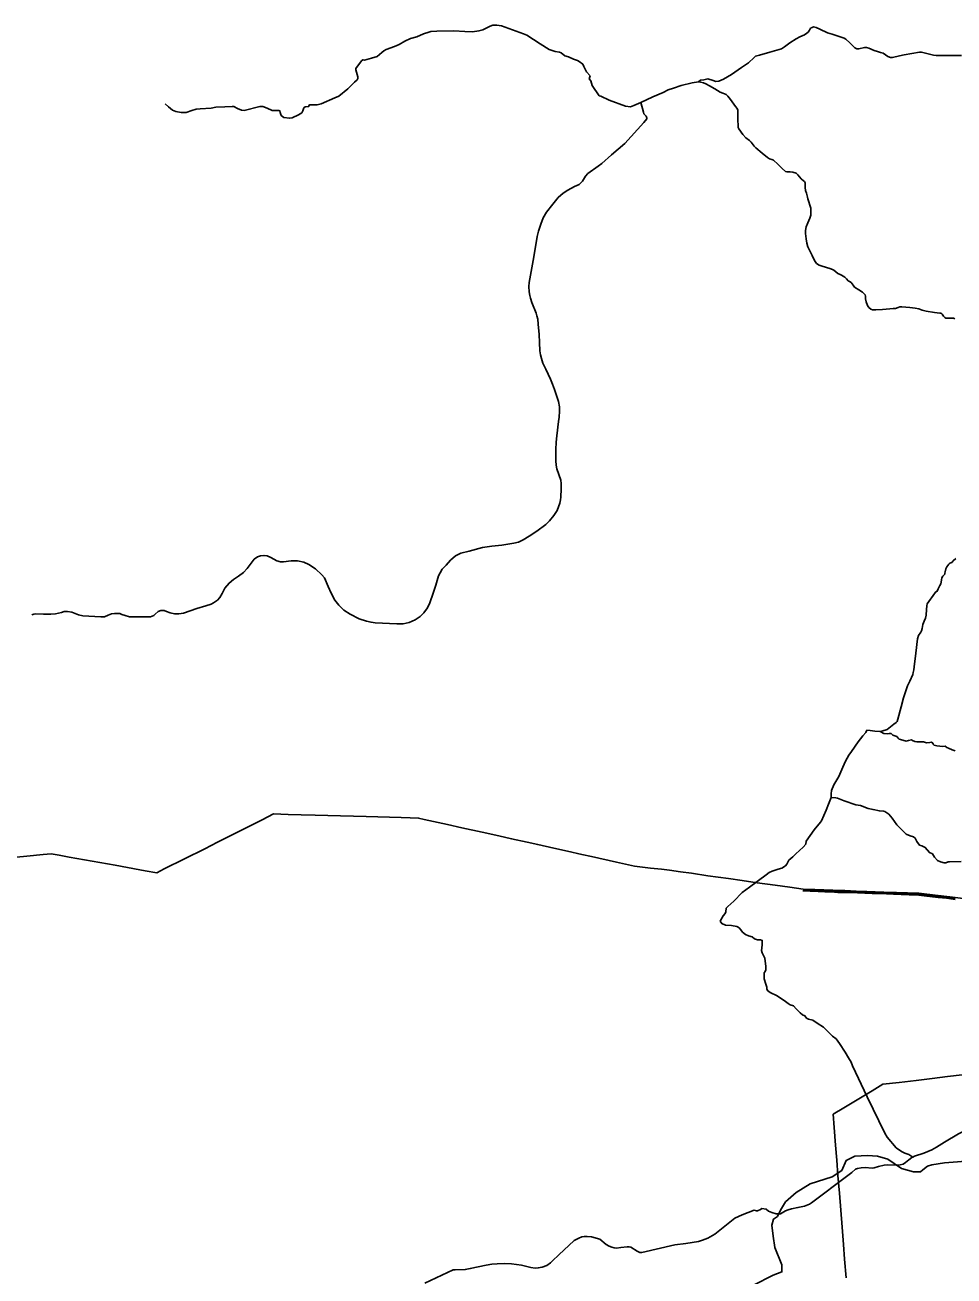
# Model space of a CAD drawing. Extents: x -789162 to -606354, y -1062736 to -945481.
# Drawn here: x -760379 to -740876, y -990079 to -963810 of the extents above; entities that cross this region are included whole.
import ezdxf

# ---------------------------------------------------------------- set-up
doc = ezdxf.new("R2010")
doc.units = 0
for name, color, linetype in [('_SIRSI VZTAHY_ELEKTRICKE VEDENI VN 110 kV S', 7, 'Continuous'), ('_SIRSI VZTAHY_ELEKTRICKE VEDENI VN 220 kV S', 7, 'Continuous'), ('_SIRSI VZTAHY_ELEKTRICKE VEDENI VN 400 kV S', 7, 'Continuous'), ('_SIRSI VZTAHY_OP vodnich zdroju II stupne', 7, 'Continuous'), ('_SIRSI VZTAHY_SILNICE I TRIDY_STAV', 7, 'Continuous'), ('_SIRSI VZTAHY_SILNICE II TRIDY_STAV', 7, 'Continuous'), ('_SIRSI VZTAHY_SILNICE III TRIDY_STAV', 7, 'Continuous')]:
    doc.layers.add(name, color=color, linetype=linetype)

msp = doc.modelspace()

# ---------------------------------------------------------------- linework, layer by layer
at = {"layer": '_SIRSI VZTAHY_ELEKTRICKE VEDENI VN 110 kV S'}
for points in [[(-744046, -981993), (-743897, -981997), (-743730, -982007), (-743585, -982009), (-743452, -982015), (-743311, -982023), (-743183, -982023), (-743020, -982028), (-742900, -982036), (-742751, -982038), (-742596, -982046), (-742444, -982049), (-742295, -982057), (-742146, -982061), (-741983, -982065), (-741820, -982072), (-741616, -982081), (-741446, -982100), (-741210, -982129), (-741030, -982148), (-740851, -982170)], [(-744045, -981978), (-743897, -981983), (-743729, -981992), (-743584, -981994), (-743452, -982000), (-743310, -982008), (-743182, -982008), (-743020, -982013), (-742900, -982021), (-742750, -982023), (-742596, -982031), (-742443, -982034), (-742295, -982042), (-742146, -982046), (-741983, -982050), (-741820, -982057), (-741615, -982066), (-741445, -982085), (-741209, -982115), (-741029, -982133), (-740849, -982155)]]:
    msp.add_lwpolyline(points, dxfattribs=at)
at = {"layer": '_SIRSI VZTAHY_ELEKTRICKE VEDENI VN 220 kV S'}
msp.add_lwpolyline([(-760703, -981298), (-760342, -981264), (-759999, -981231), (-759830, -981214), (-759662, -981244), (-759451, -981282), (-758487, -981455), (-757970, -981548), (-757859, -981568), (-757614, -981612), (-757456, -981532), (-756607, -981106), (-756337, -980971), (-756089, -980845), (-755733, -980666), (-755398, -980497), (-755161, -980377), (-754855, -980386), (-754582, -980394), (-754284, -980402), (-754018, -980410), (-753216, -980433), (-752482, -980453), (-752296, -980458), (-752117, -980463), (-751998, -980490), (-751899, -980512), (-751507, -980599), (-751207, -980666), (-750781, -980761), (-750434, -980838), (-750165, -980898), (-749838, -980971), (-749615, -981021), (-749277, -981096), (-748988, -981161), (-748687, -981228), (-748483, -981273), (-747958, -981391), (-747582, -981475), (-747248, -981513), (-747013, -981539), (-746849, -981558), (-746615, -981591), (-746388, -981623), (-746042, -981673), (-745607, -981734), (-745320, -981775), (-745005, -981820), (-744627, -981874), (-744324, -981917), (-744043, -981957), (-743799, -981965), (-743420, -981979), (-743170, -981987), (-742930, -981996), (-742703, -982004), (-742348, -982017), (-742080, -982026), (-741612, -982042), (-741268, -982083), (-740965, -982120), (-740572, -982167)], dxfattribs=at)
at = {"layer": '_SIRSI VZTAHY_ELEKTRICKE VEDENI VN 400 kV S'}
msp.add_lwpolyline([(-743142, -990119), (-743173, -989729), (-743197, -989419), (-743226, -989054), (-743254, -988695), (-743281, -988339), (-743311, -987968), (-743336, -987645), (-743360, -987334), (-743389, -986964), (-743411, -986681), (-743190, -986548), (-742840, -986337), (-742592, -986188), (-742370, -986054), (-742026, -986014), (-741673, -985972), (-741337, -985932), (-741009, -985893), (-740706, -985857)], dxfattribs=at)
at = {"layer": '_SIRSI VZTAHY_OP vodnich zdroju II stupne'}
msp.add_lwpolyline([(-745085, -990272), (-744675, -990060), (-744490, -989994), (-744490, -989848), (-744635, -989478), (-744675, -989240), (-744702, -989015), (-744662, -988883), (-744582, -988830), (-744516, -988697), (-744410, -988525), (-744186, -988327), (-743895, -988142), (-743432, -987996), (-743233, -987864), (-743140, -987652), (-742955, -987560), (-742691, -987547), (-742479, -987560), (-742267, -987626), (-741976, -987824), (-741725, -987890), (-741579, -987890), (-741527, -987851), (-741434, -987771), (-741341, -987745), (-741077, -987705), (-740442, -987652)], dxfattribs=at)
at = {"layer": '_SIRSI VZTAHY_SILNICE I TRIDY_STAV'}
for points in [[(-747447, -965435), (-747596, -965503), (-747670, -965529), (-747769, -965517), (-748112, -965386), (-748288, -965301), (-748323, -965298), (-748470, -965081), (-748503, -964981), (-748533, -964941), (-748517, -964874), (-748590, -964796), (-748644, -964682), (-748668, -964635), (-748745, -964578), (-748782, -964552), (-748866, -964528), (-748969, -964481), (-749046, -964457), (-749121, -964391), (-749158, -964377), (-749249, -964366), (-749375, -964321), (-749565, -964207), (-749847, -964022), (-749912, -963998), (-750221, -963882), (-750377, -963825), (-750472, -963811), (-750557, -963810), (-750610, -963831), (-750765, -963913), (-750850, -963934), (-750981, -963951), (-751147, -963948), (-751375, -963933), (-751734, -963939), (-751859, -963947), (-751899, -963962), (-752013, -963996), (-752150, -964061), (-752289, -964092), (-752405, -964149), (-752522, -964216), (-752623, -964260), (-752794, -964323), (-752844, -964350), (-752891, -964387), (-752985, -964471), (-753104, -964509), (-753253, -964546), (-753284, -964540), (-753315, -964562), (-753431, -964720), (-753435, -964753), (-753406, -964848), (-753392, -964897), (-753392, -964931), (-753409, -964959), (-753460, -965007), (-753600, -965150), (-753791, -965306), (-753873, -965340), (-754158, -965464), (-754247, -965486), (-754407, -965489), (-754424, -965521), (-754500, -965526), (-754526, -965549), (-754545, -965614), (-754565, -965652), (-754634, -965694), (-754770, -965756), (-754825, -965769), (-754942, -965751), (-755001, -965708), (-755021, -965649), (-755031, -965611), (-755048, -965605), (-755130, -965603), (-755190, -965608), (-755296, -965555), (-755383, -965521), (-755447, -965523), (-755776, -965603), (-755836, -965595), (-755917, -965565), (-755994, -965520), (-756031, -965518), (-756185, -965528), (-756370, -965538), (-756474, -965555), (-756705, -965568), (-756786, -965574), (-756877, -965603), (-756999, -965645), (-757098, -965649), (-757216, -965628), (-757284, -965598), (-757367, -965526), (-757437, -965463)], [(-740718, -964449), (-741019, -964451), (-741253, -964449), (-741304, -964441), (-741556, -964380), (-741603, -964380), (-741923, -964437), (-742023, -964460), (-742166, -964491), (-742211, -964489), (-742268, -964471), (-742317, -964435), (-742365, -964404), (-742416, -964384), (-742485, -964369), (-742553, -964346), (-742666, -964293), (-742716, -964283), (-742758, -964283), (-742874, -964309), (-742912, -964310), (-742954, -964287), (-743060, -964183), (-743145, -964105), (-743183, -964089), (-743436, -964004), (-743530, -963971), (-743695, -963894), (-743767, -963859), (-743827, -963850), (-743850, -963859), (-743886, -963876), (-743909, -963916), (-743938, -963961), (-743963, -963984), (-744015, -964018), (-744109, -964059), (-744189, -964098), (-744325, -964181), (-744379, -964223), (-744437, -964267), (-744499, -964309), (-744741, -964378), (-744961, -964441), (-745041, -964464), (-745074, -964492), (-745188, -964602), (-745337, -964703), (-745548, -964851), (-745715, -964944), (-745815, -964988), (-745873, -964994), (-745932, -964974), (-746046, -964941), (-746129, -964961), (-746199, -964970), (-746243, -965005)], [(-746243, -965005), (-746371, -965021), (-746605, -965081), (-746762, -965135), (-746873, -965172), (-746983, -965226), (-747200, -965321), (-747447, -965435)], [(-747447, -965435), (-747397, -965641), (-747384, -965678), (-747340, -965725), (-747330, -965742), (-747322, -965760), (-747327, -965780), (-747385, -965854), (-747783, -966301), (-748068, -966536), (-748267, -966716), (-748343, -966777), (-748561, -966929), (-748610, -966984), (-748635, -967020), (-748675, -967086), (-748707, -967124), (-748747, -967158), (-748840, -967202), (-748986, -967279), (-749082, -967342), (-749185, -967431), (-749300, -967569), (-749433, -967742), (-749501, -967861), (-749552, -967994), (-749602, -968136), (-749626, -968254), (-749700, -968676), (-749795, -969215), (-749799, -969304), (-749793, -969414), (-749778, -969490), (-749767, -969546), (-749736, -969637), (-749647, -969859), (-749632, -969918), (-749613, -969990), (-749604, -970090), (-749588, -970310), (-749575, -970479), (-749569, -970653), (-749554, -970733), (-749537, -970811), (-749505, -970911), (-749444, -971040), (-749346, -971245), (-749304, -971351), (-749264, -971465), (-749221, -971588), (-749179, -971715), (-749158, -971825), (-749156, -971916), (-749166, -972043), (-749177, -972136), (-749217, -972437), (-749226, -972568), (-749234, -972721), (-749236, -972850), (-749234, -972962), (-749228, -973049), (-749211, -973127), (-749173, -973250), (-749132, -973364), (-749122, -973440), (-749122, -973546), (-749130, -973722), (-749135, -973779), (-749152, -973853), (-749209, -974003), (-749274, -974111), (-749365, -974223), (-749448, -974300), (-749636, -974435), (-749797, -974541), (-749922, -974621), (-750021, -974666), (-750119, -974693), (-750244, -974714), (-750371, -974729), (-750578, -974753), (-750773, -974782), (-751057, -974856), (-751230, -974903), (-751340, -974954), (-751446, -975047), (-751539, -975153), (-751620, -975239), (-751666, -975311), (-751696, -975379), (-751757, -975572), (-751812, -975741), (-751880, -975942), (-751931, -976050), (-752007, -976156), (-752085, -976230), (-752189, -976300), (-752312, -976353), (-752443, -976382), (-752574, -976384), (-753025, -976361), (-753112, -976351), (-753209, -976329), (-753364, -976277), (-753554, -976181), (-753685, -976099), (-753791, -975995), (-753872, -975885), (-753952, -975737), (-754014, -975597), (-754092, -975421), (-754147, -975354), (-754282, -975229), (-754420, -975136), (-754526, -975091), (-754659, -975064), (-754788, -975059), (-754951, -975081), (-755013, -975081), (-755089, -975062), (-755216, -974994), (-755298, -974958), (-755362, -974947), (-755432, -974954), (-755495, -974975), (-755567, -975026), (-755633, -975108), (-755715, -975225), (-755792, -975303), (-755899, -975381), (-756001, -975453), (-756094, -975529), (-756181, -975635), (-756242, -975747), (-756289, -975828), (-756338, -975885), (-756424, -975944), (-756473, -975974), (-756581, -976006), (-756772, -976065), (-757051, -976160), (-757150, -976175), (-757239, -976173), (-757330, -976154), (-757411, -976128), (-757457, -976105), (-757527, -976105), (-757584, -976128), (-757646, -976183), (-757677, -976209), (-757745, -976234), (-757868, -976234), (-758073, -976238), (-758188, -976234), (-758279, -976211), (-758348, -976188), (-758391, -976166), (-758501, -976169), (-758566, -976177), (-758632, -976202), (-758713, -976234), (-758787, -976236), (-759166, -976213), (-759254, -976196), (-759328, -976164), (-759398, -976137), (-759485, -976126), (-759555, -976128), (-759614, -976143), (-759741, -976173), (-759836, -976183), (-759993, -976179), (-760150, -976177), (-760196, -976179), (-760237, -976192)], [(-740408, -987028), (-740480, -987026), (-740599, -987033), (-740684, -987048), (-740782, -987091), (-741073, -987268), (-741245, -987373), (-741339, -987427), (-741424, -987465), (-741509, -987501), (-741703, -987563), (-741738, -987581)], [(-741738, -987581), (-741760, -987593), (-741821, -987639), (-741891, -987694), (-741941, -987728), (-742008, -987748), (-742067, -987752), (-742262, -987746), (-742340, -987752), (-742460, -987781), (-742549, -987805), (-742591, -987813), (-742739, -987803), (-742822, -987809), (-742899, -987820), (-742942, -987835), (-743018, -987907), (-743101, -987966), (-743867, -988546), (-743908, -988571), (-744015, -988612), (-744151, -988642), (-744290, -988668), (-744360, -988688), (-744415, -988714), (-744480, -988752), (-744519, -988771), (-744609, -988771), (-744700, -988745), (-744768, -988716), (-744818, -988677), (-744912, -988662), (-744938, -988686), (-744999, -988708), (-745023, -988708), (-745069, -988699), (-745324, -988797), (-745403, -988828), (-745475, -988863), (-745896, -989203), (-746042, -989286), (-746159, -989329), (-746240, -989356), (-746502, -989395), (-746738, -989425), (-747427, -989583), (-747473, -989583), (-747529, -989561), (-747663, -989476), (-747693, -989469), (-747734, -989465), (-747870, -989484), (-747963, -989493), (-748009, -989489), (-748060, -989476), (-748112, -989456), (-748177, -989415), (-748313, -989306), (-748483, -989258), (-748577, -989247), (-748635, -989247), (-748690, -989258), (-748753, -989282), (-748851, -989334), (-749172, -989637), (-749303, -989764), (-749349, -989805), (-749427, -989857), (-749523, -989895), (-749604, -989910), (-749669, -989914), (-749759, -989903), (-749953, -989855), (-750167, -989823), (-750315, -989816), (-750465, -989823), (-750577, -989833), (-750697, -989855), (-751033, -989923), (-751135, -989943), (-751351, -989947), (-751393, -989951), (-751982, -990230)]]:
    msp.add_lwpolyline(points, dxfattribs=at)
at = {"layer": '_SIRSI VZTAHY_SILNICE II TRIDY_STAV'}
for points in [[(-740857, -969979), (-740886, -969969), (-740986, -969968), (-741048, -969963), (-741070, -969954), (-741098, -969923), (-741123, -969885), (-741142, -969864), (-741172, -969858), (-741282, -969846), (-741457, -969817), (-741547, -969797), (-741613, -969772), (-741688, -969759), (-741805, -969743), (-741889, -969737), (-741970, -969727), (-742010, -969731), (-742045, -969739), (-742102, -969762), (-742153, -969764), (-742223, -969770), (-742303, -969780), (-742375, -969783), (-742518, -969789), (-742584, -969793), (-742620, -969780), (-742662, -969741), (-742692, -969697), (-742723, -969620), (-742733, -969559), (-742735, -969502), (-742744, -969479), (-742776, -969444), (-742794, -969420), (-742875, -969373), (-742962, -969312), (-742995, -969274), (-743034, -969219), (-743069, -969198), (-743100, -969180), (-743130, -969143), (-743169, -969108), (-743236, -969063), (-743265, -969046), (-743315, -969025), (-743397, -968961), (-743426, -968941), (-743482, -968920), (-743643, -968877), (-743708, -968854), (-743760, -968820), (-743793, -968779), (-743813, -968743), (-743852, -968649), (-743944, -968467), (-743965, -968388), (-743979, -968303), (-743994, -968191), (-743994, -968125), (-743979, -968051), (-743944, -967961), (-743899, -967867), (-743879, -967805), (-743878, -967718), (-743883, -967654), (-743942, -967461), (-743954, -967423), (-743974, -967343), (-743994, -967283), (-744003, -967223), (-744002, -967148), (-744001, -967122), (-744017, -967096), (-744034, -967081), (-744083, -967039), (-744157, -966953), (-744186, -966923), (-744256, -966902), (-744317, -966892), (-744388, -966891), (-744416, -966883), (-744486, -966821), (-744576, -966735), (-744667, -966646), (-744700, -966632), (-744748, -966617), (-744793, -966595), (-744900, -966503), (-745033, -966387), (-745070, -966351), (-745134, -966272), (-745169, -966237), (-745247, -966181), (-745312, -966110), (-745395, -965993), (-745406, -965965), (-745411, -965764), (-745417, -965596), (-745425, -965560), (-745460, -965518), (-745570, -965376), (-745624, -965302), (-745660, -965270), (-745727, -965243), (-745787, -965221), (-745899, -965150), (-746009, -965086), (-746084, -965045), (-746132, -965026), (-746198, -965011), (-746243, -965005)], [(-740838, -975015), (-740896, -975064), (-740923, -975093), (-740961, -975112), (-740984, -975131), (-741029, -975189), (-741048, -975227), (-741061, -975290), (-741065, -975320), (-741071, -975343), (-741107, -975381), (-741133, -975417), (-741139, -975457), (-741145, -975506), (-741152, -975542), (-741171, -975578), (-741207, -975650), (-741228, -975701), (-741266, -975720), (-741313, -975790), (-741404, -975917), (-741437, -975961), (-741446, -976003), (-741456, -976082), (-741461, -976202), (-741473, -976264), (-741501, -976327), (-741528, -976401), (-741545, -976482), (-741558, -976530), (-741573, -976560), (-741624, -976632), (-741641, -976698), (-741679, -977002), (-741713, -977286), (-741721, -977352), (-741734, -977407), (-741742, -977447), (-741806, -977587), (-741850, -977688), (-741886, -977788), (-741935, -977936), (-741988, -978124), (-742058, -978383), (-742072, -978438), (-742089, -978459), (-742138, -978491), (-742278, -978601), (-742390, -978637), (-742424, -978645)], [(-742424, -978645), (-742540, -978639), (-742635, -978624), (-742705, -978618), (-742726, -978666), (-742786, -978734), (-742887, -978861), (-743027, -979062), (-743084, -979140), (-743150, -979269), (-743211, -979394), (-743294, -979589), (-743395, -979767), (-743450, -979883), (-743452, -979951), (-743452, -980034)], [(-743452, -980034), (-743508, -980173), (-743558, -980296), (-743654, -980520), (-743677, -980552), (-743808, -980713), (-743897, -980827), (-743980, -980946), (-743984, -981011), (-744041, -981071), (-744195, -981213), (-744257, -981280), (-744346, -981350), (-744386, -981433), (-744416, -981469), (-744488, -981513), (-744570, -981539), (-744691, -981575), (-744756, -981608), (-744820, -981655), (-745171, -981911), (-745326, -982027), (-745501, -982210), (-745626, -982322), (-745656, -982356), (-745667, -982430), (-745679, -982470), (-745722, -982519), (-745787, -982631)], [(-745787, -982631), (-745751, -982675), (-745675, -982711), (-745546, -982722), (-745438, -982741), (-745406, -982751), (-745374, -982783), (-745317, -982857), (-745252, -982908), (-745188, -982933), (-745110, -982957), (-745061, -983001), (-744998, -983022), (-744936, -983020), (-744900, -983031), (-744905, -983118), (-744909, -983196), (-744917, -983247), (-744905, -983295), (-744845, -983405), (-744828, -983581), (-744826, -983651), (-744839, -983683), (-744864, -983710), (-744864, -983799), (-744858, -983837), (-744824, -983949), (-744807, -984013), (-744807, -984051), (-744792, -984085), (-744733, -984125), (-744591, -984197), (-744411, -984316)], [(-744411, -984316), (-744354, -984356), (-744318, -984385), (-744242, -984409), (-744189, -984466), (-744104, -984553), (-744054, -984597), (-744007, -984614), (-743971, -984667), (-743927, -984688), (-743840, -984705), (-743747, -984771), (-743613, -984851), (-743425, -985042), (-743347, -985101), (-743277, -985198), (-743158, -985382), (-743093, -985497), (-743035, -985588), (-743006, -985666), (-742701, -986316), (-742326, -987080), (-742282, -987163), (-742087, -987389), (-741981, -987465), (-741905, -987497), (-741821, -987527), (-741738, -987581)]]:
    msp.add_lwpolyline(points, dxfattribs=at)
at = {"layer": '_SIRSI VZTAHY_SILNICE III TRIDY_STAV'}
for points in [[(-740851, -979048), (-740912, -979029), (-740990, -978995), (-741026, -978982), (-741060, -978954), (-741107, -978961), (-741234, -978948), (-741293, -978935), (-741312, -978914), (-741319, -978891), (-741348, -978870), (-741384, -978876), (-741450, -978880), (-741517, -978863), (-741659, -978861), (-741697, -978855), (-741746, -978832), (-741767, -978823), (-741829, -978832), (-741882, -978846), (-741951, -978830), (-742025, -978808), (-742047, -978787), (-742076, -978749), (-742157, -978719), (-742195, -978688), (-742237, -978690), (-742275, -978696), (-742347, -978686), (-742424, -978645)], [(-740728, -981376), (-740967, -981380), (-740996, -981383), (-741049, -981406), (-741083, -981406), (-741157, -981383), (-741219, -981351), (-741282, -981281), (-741327, -981217), (-741390, -981188), (-741479, -981084), (-741551, -981048), (-741598, -981031), (-741655, -980957), (-741693, -980887), (-741729, -980858), (-741797, -980836), (-741883, -980798), (-742000, -980680), (-742076, -980606), (-742175, -980464), (-742245, -980384), (-742326, -980326), (-742353, -980318), (-742440, -980314), (-742575, -980286), (-742681, -980261), (-742836, -980199), (-742935, -980185), (-743179, -980098), (-743318, -980047), (-743359, -980041), (-743452, -980034)]]:
    msp.add_lwpolyline(points, dxfattribs=at)

doc.saveas('drawing.dxf')
